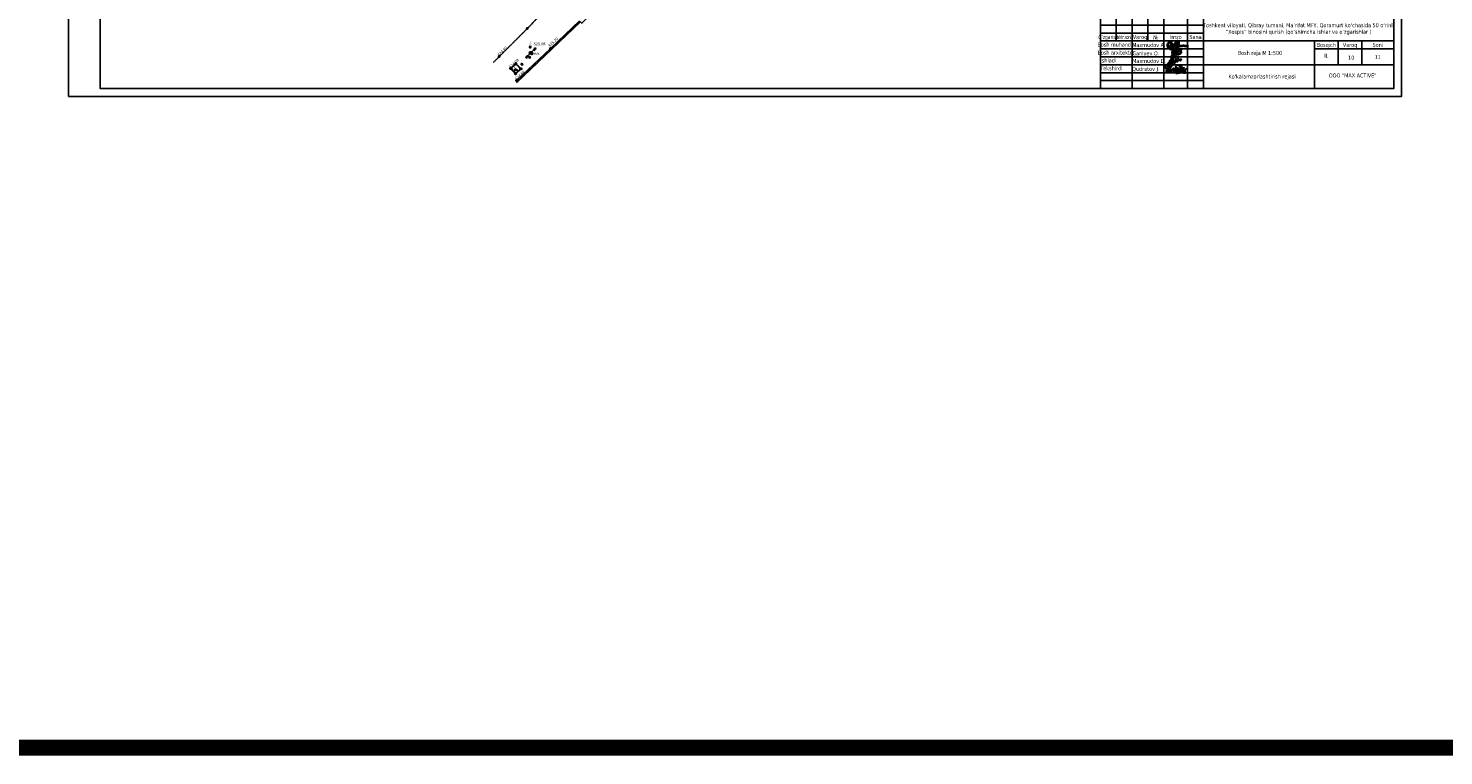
# Model space of a CAD drawing. Header units: millimetres. Extents: x 767170 to 66149698, y -983507 to 2493658.
# Tile 460 of 656: x 4955828 to 5402303, y -983507 to -754105. Entities that reach past the tile are written whole.
import ezdxf
from ezdxf.enums import TextEntityAlignment as Align

# ---------------------------------------------------------------- set-up
doc = ezdxf.new("R2010")
doc.units = ezdxf.units.MM
doc.linetypes.add('Д_ТРОТ_ТРУБА', pattern=[3, 1.5, -1.5])
for name, color, linetype in [('(013) Газ', 30, 'ИК_Газопровод -------г--------'), ('(016) Кабель', 1, 'Continuous'), ('(022) Возд. Линии', 7, 'Continuous'), ('(025) Дорога', 7, 'Continuous'), ('(035) Откосы', 7, 'Continuous'), ('(038) Деревья', 7, 'Continuous'), ('(040) Ограда', 7, 'Continuous'), ('V-NODE-TEXT', 11, 'Continuous'), ('Пикет', 7, 'Continuous')]:
    doc.layers.add(name, color=color, linetype=linetype)
doc.layers.add('ВВГ 3х2.5', color=5, linetype='Continuous', lineweight=40)
doc.styles.add('BM-431', font='txt')
doc.styles.add('COMPLEX', font='tahoma.ttf')
doc.styles.add('D-431', font='txt')
doc.styles.get("Standard").update_dxf_attribs({"font": 'isocpeui.ttf'})
doc.linetypes.add('GAZ_VOZDUSH', pattern='A,1,-2,["~",Standard,S=3,R=0,X=-1.5,Y=-1.5],-1,10', length=14)
doc.linetypes.add('ИК_Газопровод -------г--------', pattern='A,9,-0.6,["Г",Standard,S=1.2,R=0,X=0,Y=-0.6],-1.2', length=10.8)
doc.linetypes.add('ОГРАДА_БЕТ', pattern='A,4,["|",Standard,S=0.8,R=0,X=0,Y=-0.8],4', length=8)
doc.linetypes.add('ПОДПОРНАЯ СТЕНКА', pattern='A,2,["V",Standard,S=1.2,R=0,X=0,Y=-1.2],0.2,["V",Standard,S=0.8,R=0,X=0,Y=-0.8],0.25,["V",Standard,S=0.3,R=0,X=0,Y=-0.3],0.25', length=2.7)

# ---------------------------------------------------------------- blocks, each defined once
blk = doc.blocks.new('A$C77aec0c1')
at = {"color": 184, "lineweight": 30}
for points in [[(-78, 25), (-78, 20), (-80, 15), (-83, 15), (-86, 18), (-88, 25), (-88, 33), (-86, 42), (-83, 45), (-80, 45), (-75, 37), (-71, 24), (-70, 13), (-71, 2), (-72, -8), (-74, -12), (-77, -12), (-79, -10), (-81, -3), (-81, 3), (-79, 6), (-76, 8), (-74, 9)], [(-70, 9), (-64, 15), (-63, 26), (-65, 36), (-66, 41), (-66, 40), (-65, 39), (-64, 31), (-63, 26), (-62, 17), (-61, 8), (-61, -1), (-60, -9), (-59, -12), (-60, -10), (-60, -9), (-61, 4), (-62, 10), (-62, 15), (-62, 17), (-61, 15), (-58, 16), (-57, 21), (-57, 31), (-56, 37), (-53, 40), (-50, 40), (-46, 35), (-45, 30), (-46, 26), (-49, 25), (-50, 25)], [(-57, 20), (-56, 12), (-53, 2), (-51, -4), (-48, -7), (-43, -8), (-40, -6), (-39, -1), (-40, 3), (-41, 6), (-44, 8), (-47, 7), (-48, 6)], [(-30, 1), (-30, 17), (-28, 20), (-26, 20), (-21, 14), (-19, 5), (-17, -7), (-19, -11), (-22, -11), (-24, -8), (-23, -1), (-20, 7), (-17, 14), (-14, 19), (-10, 18), (-6, 11), (-5, -2), (-5, -9), (-9, -10), (-12, -7), (-11, 0), (-8, 6), (-7, 13), (-5, 18), (0, 21), (4, 18), (6, 10), (7, 1), (8, -7), (5, -9), (0, -8), (0, -1), (3, 7), (8, 16), (11, 20), (16, 20), (19, 13), (20, 1), (19, -6), (17, -9), (14, -9), (12, -1), (15, 7), (20, 14), (24, 20), (31, 21), (35, 15), (36, 1), (34, -6), (29, -6), (27, -3), (30, 6), (35, 12), (40, 19), (40, 25), (41, 24), (44, -5), (44, -4), (43, 10), (43, 12), (45, 17), (50, 21), (52, 22), (51, 22)], [(-10, 26), (-11, 31), (-6, 37), (1, 43), (6, 44), (10, 42), (12, 38), (15, 34), (18, 33), (25, 34), (29, 35), (34, 34), (35, 34)], [(43, 11), (45, 8), (48, 6), (52, 4), (55, 0), (58, -6), (59, -11), (59, -15), (57, -18), (52, -19), (48, -18), (46, -16), (46, -13), (48, -9), (51, -6), (55, -3), (58, 1), (62, 6), (67, 13), (70, 18)], [(-12, -17), (-3, -18), (8, -16), (18, -15), (25, -13), (31, -13)]]:
    blk.add_spline(points, degree=3, dxfattribs=at)
blk = doc.blocks.new('Odil Ganiyev')
at = {"color": 184, "lineweight": 30}
for points in [[(278218, -189288), (278220, -189298), (278251, -189229), (278258, -189294), (278315, -189206), (278295, -189231), (278320, -189288), (278380, -189198), (278355, -189239), (278384, -189286), (278449, -189192), (278428, -189223), (278438, -189281), (278515, -189197), (278494, -189208), (278505, -189282), (278604, -188932), (278563, -189514)], [(278174, -189155), (278173, -189633), (278135, -189699), (278036, -189702), (278008, -189605), (278074, -189469), (278128, -189405), (278218, -189288)], [(278009, -189095), (278081, -189029), (278139, -189055), (278204, -188993)], [(278213, -189509), (278316, -189388), (278340, -189483), (278421, -189425), (278521, -189382)]]:
    blk.add_spline(points, degree=3, dxfattribs=at)
for points, knots in [([(278604, -188939), (278630, -188908), (278658, -188890), (278746, -188897), (278776, -188980), (278743, -189054), (278691, -189101), (278617, -189118)], [0, 0, 0, 0, 59.3016868, 137.8344496, 232.6714706, 306.9556541, 371.4434607, 371.4434607, 371.4434607, 371.4434607]), ([(278093, -189111), (278063, -189124), (277979, -189180), (277976, -189469), (278121, -189357), (278159, -189260), (278167, -189222)], [0, 0, 0, 0, 84.0196501, 319.3343003, 434.0069741, 519.963926, 519.963926, 519.963926, 519.963926]), ([(278167, -189222), (278181, -189151), (278171, -189084), (278111, -189103), (278093, -189111)], [526.8260919, 526.8260919, 526.8260919, 526.8260919, 665.5590851, 706.3961258, 706.3961258, 706.3961258, 706.3961258]), ([(278396, -189316), (278466, -189243), (278495, -189145), (278487, -189009), (278378, -188944), (278332, -188998), (278319, -189020), (278305, -189050), (278280, -189134), (278300, -189288), (278388, -189386)], [0, 0, 0, 0, 210.3316615, 341.5442092, 437.9935387, 521.2099933, 521.2099933, 521.2099933, 602.6433944, 823.0151487, 823.0151487, 823.0151487, 823.0151487]), ([(278617, -189118), (278680, -189058), (278780, -189127), (278817, -189262), (278675, -189400), (278595, -189412), (278531, -189410)], [498.2112386, 498.2112386, 498.2112386, 498.2112386, 560.9624335, 628.5608441, 789.1848952, 992.2030793, 992.2030793, 992.2030793, 992.2030793])]:
    blk.add_open_spline(points, degree=3, knots=knots, dxfattribs=at)
blk = doc.blocks.new('A$C919267a4')
at = {"color": 184, "lineweight": 30}
for points in [[(-21.3, -6.1), (-26.6, -9.2), (-30, -12.6), (-31.7, -15.6), (-31.7, -17.4), (-30.8, -19.7), (-28.5, -22.1), (-26.4, -22.8), (-24.1, -22.1), (-22.8, -19.9), (-19.7, -13.8), (-13.8, 4.3), (-12.2, 9.7), (-8.9, 21.2), (-7.7, 23.3), (-6.4, 23.3), (-5.9, 20.4), (-14, 7.1), (-17.1, 3.7), (-18.8, 2.2), (-19.6, 2.2), (-19.6, 3.6), (-18.9, 3.6)], [(-14.8, -1.9), (-15, -1.4), (-15.4, -1.7), (-17.2, -7.9), (-16.8, -9.1), (-16.1, -9.5), (-13.5, -8.6), (-8.6, -0.6), (-8.6, 0.1), (-9.3, 0.3), (-9.8, -0.4), (-11.7, -5), (-11.7, -6.7), (-10, -8.1), (-5.8, -5), (-3.6, -1.3), (-3.6, 0), (-4, 0.5), (-4.7, -0.3), (-6.8, -4.2), (-6.8, -5.9), (-5.1, -5.9), (-2, -4.1), (0.1, -0.2), (0.1, 0), (-0.4, -1), (-1.5, -4.2), (2.8, -1.7), (3.5, 0), (3.4, 0), (3, -1.5), (3, -3.7), (11.1, 1.3), (13.9, 4.6), (16.5, 11), (17.2, 13.2), (16.1, 13.9), (14.7, 12.8), (12.1, 5.4), (8.5, -4.7), (4.2, -16.8), (1.8, -21), (-1.5, -22.6), (-6.9, -17.1), (-5.8, -13.2), (5.3, -6.4)], [(0.5, 7.1), (-0.3, 5.9), (0, 4.7), (2.3, 7.9), (-0.4, 13.3), (-10.2, 8.1), (-13.5, -1.1), (-14, -3.1), (-9.4, -6.1), (-3, -4.9), (17.5, 3.9), (36.4, 10.4), (43.8, 11.6), (45.2, 11.6), (41, 4.4), (39.6, 1.8), (39.6, -0.3)], [(17.9, 0.1), (19.5, 1.2), (19.5, -2.1), (22.2, -2.8), (26.1, 1), (28.7, 4.6), (25.6, 22), (16.9, 24), (8.4, 22.4), (-1.3, 15.8), (-3.7, 9.3), (-2.3, 4.9)], [(21.3, 8.5), (16.2, -4.1)]]:
    blk.add_spline(points, degree=3, dxfattribs=at)
blk = doc.blocks.new('A$Cd6f3408b')
at = {"color": 184, "lineweight": 40}
blk.add_spline([(616, 1465), (-947, -417), (-1252, -652), (-1377, -542), (-1370, -167), (-1260, 887), (-1268, 1192), (-1502, 1340), (-2010, 1192), (-2432, 864), (-2581, 457), (-2487, -160), (-2081, -581), (-1401, -855), (-979, -910), (-832, -860), (-636, -625), (-174, 654), (-43, 953), (324, 1461), (624, 1721), (355, 828), (-49, -105), (-207, -514), (-231, -808), (185, -251), (607, 468), (822, 863), (987, 1193), (892, 951), (736, 416), (641, 15), (607, -367), (663, -542), (819, -380), (1064, -55), (1091, 186), (911, 407), (586, 553), (127, 566), (-409, 538), (-1030, 443), (-1618, 290), (-1743, 217), (-1505, 24), (-1171, -9), (1352, 162), (2050, 232), (3192, 214), (4089, 40)], degree=3, dxfattribs=at)
blk = doc.blocks.new('A$C5df6ade7')
at = {"color": 0, "linetype": 'Continuous', "lineweight": -2}
for p, q in [((-87500, 27500), (-87500, 15000)), ((-82500, 27500), (-82500, 0)), ((-77500, 27500), (-77500, 15000)), ((-72500, 27500), (-72500, 0)), ((-65000, 27500), (-65000, 0)), ((-60000, 0), (-60000, 27495)), ((-92500, 25000), (-60000, 25000)), ((-92500, 22500), (-60000, 22500)), ((-60000, 22500), (0, 22500)), ((-92500, 20000), (-60000, 20000)), ((-92500, 17500), (-60000, 17500)), ((-92500, 15000), (0, 15000)), ((-25000, 0), (-25000, 15000)), ((-25000, 15000), (-25000, 0)), ((-17500, 15000), (-17500, 7500)), ((-10000, 15000), (-10000, 7500)), ((-92500, 12500), (-60000, 12500)), ((-92500, 10000), (-60000, 10000)), ((-25000, 12500), (0, 12500)), ((-92500, 7500), (-60000, 7500)), ((-92500, 5000), (-60000, 5000)), ((-60000, 7500), (0, 7500)), ((-92500, 2500), (-60000, 2500))]:
    blk.add_line(p, q, dxfattribs=at)
for points in [[(-92500, 27500), (0, 27500), (0, 0), (-92500, 0)], [(0, 0), (-92500, 0), (-92500, 27500), (0, 27500)]]:
    blk.add_lwpolyline(points, close=True, dxfattribs=at)
for points in [[(-48653, 27500), (-48653, 22500)], [(-6295, 27500), (-6295, 22500)]]:
    blk.add_lwpolyline(points)
blk.add_blockref('A$Cd6f3408b', (-68783, 13274))
for name, p, xscale, yscale, zscale in [('A$C919267a4', (-69537, 8612), 56.20031943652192, 56.20031943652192, 56.20031943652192), ('A$C77aec0c1', (-68252, 5613), 42.46449330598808, 42.46449330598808, 42.46449330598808)]:
    blk.add_blockref(name, p, dxfattribs=dict(xscale=xscale, yscale=yscale, zscale=zscale))
at = {"xscale": 3.545208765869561, "yscale": 3.545208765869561, "zscale": 3.545208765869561, "rotation": 351.5695638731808}
blk.add_blockref('Odil Ganiyev', (-946426, 819754), dxfattribs=at)
at = {"color": 0, "linetype": 'Continuous', "lineweight": -2, "style": 'COMPLEX'}
for s, p in [('2026-yil', (-55002, 24942)), ('BR', (-3274, 24900)), ('Varoq', (-80000, 16250)), ('№', (-75104, 16175)), ('Imzo', (-68750, 16250)), ('Sana', (-62500, 16250)), ('Bosqich', (-21250, 13750)), ('Varoq', (-13750, 13750)), ('Soni', (-5000, 13750)), ('Ishladi', (-90025, 8851)), ('Bosh reja М 1:500', (-42178, 11217)), ('IL', (-21250, 10326)), ('11', (-5000, 10000)), ('Tekshirdi', (-89033, 6386)), ('ООО "MAX ACTIVE"', (-12934, 4130))]:
    blk.add_text(s, height=1250, dxfattribs=at).set_placement(p, align=Align.MIDDLE_CENTER)
for s, width, p in [("O'zgarish", 0.75, (-90000, 16250)), ('Bosh muhandis', 0.85, (-87543, 13845)), ('Bosh arxitektor', 0.85, (-87539, 11336))]:
    blk.add_text(s, height=1250, dxfattribs=dict(at, width=width)).set_placement(p, align=Align.MIDDLE_CENTER)
at = {"color": 0, "linetype": 'Continuous', "lineweight": -2, "style": 'COMPLEX', "width": 0.648216}
blk.add_text('Ishtr.soni', height=1250, dxfattribs=at).set_placement((-87373, 15605), (-82748, 15605), align=Align.FIT)
at = {"color": 0, "linetype": 'Continuous', "lineweight": -2, "style": 'COMPLEX'}
for s, p in [('Maxmudov A.', (-82497, 13118)), ('Ganiyev O.', (-82453, 10489)), ('Maxmudov D.', (-82497, 8089)), ('Qudratov J.', (-82497, 5562))]:
    blk.add_text(s, height=1250, dxfattribs=at).set_placement(p)
at = {"insert": (-30000, 18750), "char_height": 1250, "width": 60000, "attachment_point": 5, "style": 'COMPLEX'}
blk.add_mtext('Toshkent viloyati, Qibray tumani, Ma’rifat MFY, Qoramurt ko‘chasida 50 o‘rinli “Xospis” binosini qurish (qo‘shimcha ishlar va o‘zgarishlar )', dxfattribs=at)
blk = doc.blocks.new('A11111111111')
blk.add_lwpolyline([(-186450, -2503181), (654550, -2503181), (654550, -1909181), (-186450, -1909181)], close=True)
for points in [[(649550, -2498181), (-166450, -2498181), (-166450, -1914181), (649550, -1914181), (649550, -2498181)], [(654550, -2498181), (654550, -1914181)]]:
    blk.add_lwpolyline(points)
at = {"xscale": 2.00000000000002, "yscale": 2.00000000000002, "zscale": 2.00000000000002}
blk.add_blockref('A$C5df6ade7', (649552, -2498181), dxfattribs=at)
blk = doc.blocks.new('U1081')
at = {"color": 7, "const_width": 0.375}
blk.add_lwpolyline([(0.0125, 0.0125, 1), (-0.0125, -0.0125, 1), (0.0125, 0.0125)], format="xyb", close=True, dxfattribs=at)
at = {"color": 7}
blk.add_circle((0, 0), 0.5, dxfattribs=at)
at = {"color": 4, "oblique": 15}
blk.add_attdef('Z', (1.177455, -0.732602), '', height=2, dxfattribs=at)
blk = doc.blocks.new('ell')
at = {"const_width": 0.05}
for points in [[(0, 0.8), (-0.5, 0.3)], [(0, 1.2), (-0.44, 0.76)], [(0, 1.6), (-0.39, 1.21)], [(0, 2), (-0.33, 1.67)], [(0, 0), (0, 2)], [(0, 2), (0.33, 1.67)], [(0, 1.6), (0.39, 1.21)], [(0, 1.2), (0.44, 0.76)], [(0, 0.8), (0.5, 0.3)], [(0, 0), (0.38, 0)]]:
    blk.add_lwpolyline(points, dxfattribs=at)
blk = doc.blocks.new('asdaw1234141')
at = {"layer": '(013) Газ', "linetype": 'GAZ_VOZDUSH', "ltscale": 600, "flags": 128}
blk.add_lwpolyline([(18190, -35262), (9748, -44491), (-36618, -92749), (-37103, -92367), (-57221, -111523)], dxfattribs=at)
at = {"layer": '(016) Кабель', "color": 0}
for p, q in [((-57523, -107756, 524797), (-57533, -107013, 524797)), ((-57533, -107013, 524797), (-56850, -107744, 524797)), ((-58035, -107208, 524797), (-57523, -107756, 524797)), ((-57249, -107500, 524797), (-57066, -107329, 524797)), ((-56850, -107744, 524797), (-57249, -107500, 524797)), ((-57066, -107329, 524797), (-56850, -107744, 524797))]:
    blk.add_line(p, q, dxfattribs=at)
at = {"layer": '(016) Кабель', "color": 0, "linetype": 'ByBlock', "const_width": 125, "elevation": 524548}
blk.add_lwpolyline([(-52592, -102442, 1), (-52219, -102410, 1)], format="xyb", close=True, dxfattribs=at)
at = {"layer": '(016) Кабель', "color": 0, "elevation": 524843}
blk.add_lwpolyline([(-58982, -107022), (-57468, -105608), (-56016, -107162), (-57531, -108577)], close=True, dxfattribs=at)
at = {"layer": '(022) Возд. Линии'}
for p, q in [((-52927, -102295, 524466), (-54297, -103752, 524466)), ((-52575, -101941, 524466), (-51122, -100565, 524466)), ((-51485, -100909, 524466), (-52020, -101071, 524466)), ((-51485, -100909, 524466), (-51676, -101435, 524466)), ((-51122, -100565, 524466), (-51657, -100728, 524466)), ((-51122, -100565, 524466), (-51313, -101091, 524466)), ((-54297, -103752, 524466), (-54137, -103216, 524466)), ((-54297, -103752, 524466), (-53773, -103559, 524466)), ((-53955, -103387, 524466), (-53794, -102852, 524466)), ((-53955, -103387, 524466), (-53430, -103194, 524466))]:
    blk.add_line(p, q, dxfattribs=at)
at = {"layer": '(025) Дорога', "linetype": 'Д_ТРОТ_ТРУБА', "elevation": 524612}
blk.add_lwpolyline([(-64493, -105070), (-53854, -94447), (-47824, -88199), (-45983, -86685), (-44042, -84841), (-41326, -81884), (-39588, -79458), (-31164, -70747), (-21589, -60944), (-12051, -51459), (-2009, -41732), (6767, -33428), (12566, -27815), (14277, -26160)], dxfattribs=at)
at = {"layer": '(035) Откосы', "linetype": 'ПОДПОРНАЯ СТЕНКА', "elevation": 524589}
blk.add_lwpolyline([(-57602, -108781), (-55834, -107130), (-57427, -105424), (-59195, -107075)], close=True, dxfattribs=at)
at = {"layer": '(040) Ограда', "linetype": 'ОГРАДА_БЕТ', "elevation": 524372}
blk.add_lwpolyline([(-57303, -110837), (-46575, -100737), (-37378, -91968)], dxfattribs=at)
at = {"layer": '(040) Ограда', "elevation": 524372}
blk.add_lwpolyline([(-57028, -111128), (-46299, -101027), (-37063, -92221)], dxfattribs=at)
at = {"color": 7, "const_width": 188, "elevation": 524466}
blk.add_lwpolyline([(-52750, -102106, 1), (-52762, -102119, 1), (-52750, -102106)], format="xyb", close=True, dxfattribs=at)
at = {"color": 7}
blk.add_circle((-52756, -102112, 524466), 250, dxfattribs=at)
at = {"layer": 'Пикет', "color": 7, "linetype": 'ByBlock', "lineweight": -2, "transparency": 16777216}
for p in [(-53854, -94447, 525198), (-52908, -100345, 525081), (-52756, -102112, 524759), (-52406, -102426, 524841), (-46575, -100737, 525204), (-62725, -103305, 524905), (-59195, -107075, 524882), (-58962, -107006, 525136), (-57471, -105639, 525112), (-57422, -105419, 524938), (-55996, -107146, 525090), (-55834, -107130, 524721), (-55532, -105722, 524642), (-53134, -103521, 524727), (-57568, -108741, 524709), (-57511, -108514, 525090), (-57303, -110837, 524665)]:
    blk.add_point(p, dxfattribs=at)
at = {"layer": '(022) Возд. Линии', "xscale": 499.9999999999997, "yscale": 499.9999999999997, "zscale": 499.9999999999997, "rotation": 4.802156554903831}
for p in [(-55532, -105722, 524349), (-53134, -103521, 524434)]:
    blk.add_blockref('U1081', p, dxfattribs=at)
at = {"layer": '(038) Деревья', "linetype": 'Continuous', "xscale": 1000, "yscale": 1000, "zscale": 1000}
blk.add_blockref('ell', (-52908, -100345, 524788), dxfattribs=at)
at = {"layer": '(016) Кабель', "color": 0, "linetype": 'ByBlock', "style": 'BM-431'}
blk.add_text('вых.', height=875, dxfattribs=at).set_placement((-52118, -102733, 524548))
at = {"layer": '(016) Кабель', "color": 0}
blk.add_text('м', height=875, rotation=134.33398, dxfattribs=at).set_placement((-57444, -106746, 524797))
at = {"color": 4, "oblique": 15}
for p in [(7915, -43169, 526510), (-14957, -65237, 525926), (-30354, -80716, 525694), (-52139, -102428, 524466)]:
    blk.add_attdef('Z', p, '', height=1000, rotation=4.80216, dxfattribs=at)
at = {"layer": 'V-NODE-TEXT', "color": 7, "linetype": 'ByBlock', "char_height": 875, "attachment_point": 4, "style": 'D-431'}
for s, insert, rotation in [('{\\fD431|b0|i0|c0|p34;525.20}', (-46982, -99993, 525204), 43.65725), ('{\\fD431|b0|i0|c0|p34;524.90}', (-62951, -102937, 524905), 44.95532), ('{\\fD431|b0|i0|c0|p34;524.88}', (-59409, -106700, 524882), 43.12677), ('{\\fD431|b0|i0|c0|p34;524.66}', (-57517, -110462, 524665), 43.27127)]:
    blk.add_mtext(s, dxfattribs=dict(at, insert=insert, rotation=rotation))
at = {"layer": 'V-NODE-TEXT', "color": 7, "linetype": 'ByBlock', "insert": (-51847, -99342, 525081), "char_height": 875, "attachment_point": 4, "style": 'D-431'}
blk.add_mtext('{\\fD431|b0|i0|c0|p34;525.08}', dxfattribs=at)

msp = doc.modelspace()

# ---------------------------------------------------------------- linework, layer by layer
at = {"color": 5, "const_width": 5000}
msp.add_lwpolyline([(769670.35, -316390.45), (6017589.4, -316390.45), (6017589.4, -981006.92), (769670.35, -981006.92)], close=True, dxfattribs=at)

# ---------------------------------------------------------------- block references
at = {"xscale": 0.5, "yscale": 0.5, "zscale": 0.5}
msp.add_blockref('A11111111111', (5061748.15, 475993.25), dxfattribs=at)
at = {"layer": 'ВВГ 3х2.5', "color": 1, "lineweight": 40}
msp.add_blockref('asdaw1234141', (5167083.06, -659734.05), dxfattribs=at)

# ---------------------------------------------------------------- texts
at = {"char_height": 1250, "style": 'COMPLEX'}
for s, insert, width, attachment_point in [('10', (5373130.24, -763371.24), 1056.7962, 5), ('\\pi7218.46655;Bino va inshootlar\\P\\pi7662.55654; joylashuvi rejasi', (2631291.24, -766973.63), 27867.927, 1), ("\\pi7608.5779;Yo'l va maydonlar\\P\\pi8069.45769; joylashuvi rejasi", (3081642.02, -766937.15), 28681.7293, 1), ('\\pi1470.26936;Yer ishlarining kartogrammasi', (3981769.26, -769103.94), 25420.391, 1), ('\\pi1570.58836;Maydonning loyihadagi relyefi', (4432012.42, -768359.33), 25420.391, 1), ("Ko'kalamzorlashtirish rejasi", (5345010.13, -769484.31), 34233.1768, 5)]:
    msp.add_mtext(s, dxfattribs=dict(at, insert=insert, width=width, attachment_point=attachment_point))

doc.saveas('drawing.dxf')
